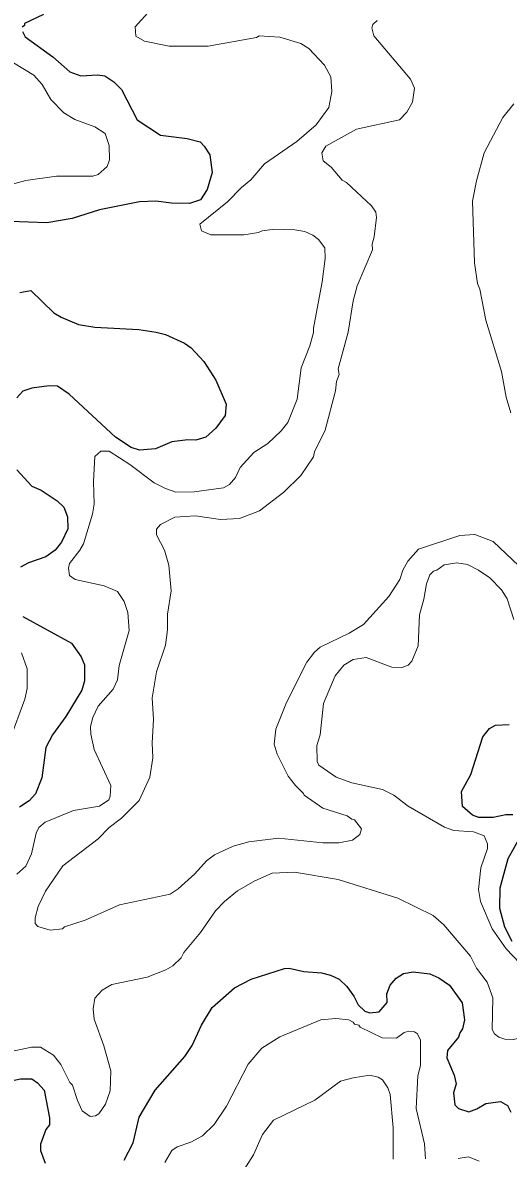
# Model space of a CAD drawing. Extents: x 447.8 to 473.9, y 7733.1 to 7760.8.
# Drawn here: x 467.995 to 469.056, y 7740.716 to 7743.196 of the extents above; entities that cross this region are included whole.
import ezdxf

# ---------------------------------------------------------------- set-up
doc = ezdxf.new("R2010")
doc.units = 0
doc.header["$LTSCALE"] = 0.032
doc.layers.add('1', color=7, linetype='Continuous', lineweight=25)
doc.layers.add('2', color=7, linetype='Continuous', lineweight=13)

msp = doc.modelspace()

# ---------------------------------------------------------------- linework, layer by layer
at = {"layer": '1'}
for points in [[(468.0405, 7743.2142), (467.999, 7743.1943), (467.9984, 7743.1901), (467.9937, 7743.1865)], [(467.9945, 7743.1768), (467.9998, 7743.1651), (468.0609, 7743.1214), (468.098, 7743.0891), (468.122, 7743.0803), (468.158, 7743.0825), (468.1745, 7743.0802), (468.194, 7743.0674), (468.2105, 7743.0506), (468.2452, 7742.9844), (468.2962, 7742.9505), (468.3544, 7742.9431), (468.3824, 7742.9358), (468.3918, 7742.9266), (468.4042, 7742.9076), (468.4089, 7742.8694), (468.3983, 7742.8323), (468.3836, 7742.8098), (468.3593, 7742.8011), (468.3204, 7742.8021), (468.2858, 7742.8069), (468.2499, 7742.8053), (468.163, 7742.7875), (468.1031, 7742.7685), (468.0476, 7742.7592), (467.9677, 7742.762)], [(467.9886, 7742.6071), (468.0126, 7742.6113), (468.0629, 7742.563), (468.0785, 7742.5529), (468.1164, 7742.537), (468.1528, 7742.5311), (468.249, 7742.5263), (468.2867, 7742.5208), (468.3067, 7742.515), (468.3485, 7742.4965), (468.3632, 7742.4862), (468.391, 7742.4561), (468.4171, 7742.4154), (468.4392, 7742.3632), (468.4377, 7742.3382), (468.4171, 7742.3109)], [(468.2851, 7742.2658), (468.2503, 7742.2627), (468.2322, 7742.2684), (468.1975, 7742.2912), (468.0965, 7742.385), (468.0708, 7742.4025), (468.0527, 7742.4029), (468.0145, 7742.3981), (467.9954, 7742.3916), (467.9817, 7742.3772)], [(468.4171, 7742.3109), (468.3949, 7742.2909), (468.3736, 7742.2843), (468.3557, 7742.285), (468.3208, 7742.281), (468.2851, 7742.2658)], [(467.9817, 7742.2196), (468.0149, 7742.1844), (468.0353, 7742.1752), (468.0703, 7742.1522), (468.0844, 7742.1381), (468.093, 7742.1172), (468.0931, 7742.091), (468.0796, 7742.0617), (468.0659, 7742.0441), (468.0457, 7742.0297), (468.0078, 7742.0164), (467.9902, 7742.0069)], [(467.9947, 7741.8992), (468.1012, 7741.8416), (468.1227, 7741.8113), (468.1299, 7741.7937), (468.13, 7741.7592), (468.1242, 7741.7389), (468.0888, 7741.6811), (468.0599, 7741.6413), (468.0451, 7741.6133), (468.0369, 7741.5469), (468.0227, 7741.5119), (468.0086, 7741.4969), (467.988, 7741.4831)], [(469.0662, 7741.4666), (469.051, 7741.4666), (469.0233, 7741.4603), (468.9916, 7741.4603), (468.9778, 7741.4653), (468.9563, 7741.4847), (468.954, 7741.5176), (468.9746, 7741.5547), (469.0005, 7741.6366), (469.0154, 7741.6547), (469.0284, 7741.6623), (469.0582, 7741.6637)], [(469.0649, 7741.1894), (469.0486, 7741.221), (469.0381, 7741.2618), (469.0382, 7741.3067), (469.0561, 7741.3712), (469.0939, 7741.4385)], [(468.2169, 7740.7123), (468.2363, 7740.7497), (468.2497, 7740.8062), (468.2844, 7740.8651), (468.3493, 7740.9389), (468.365, 7740.9628), (468.3858, 7741.0068), (468.4092, 7741.0453), (468.4574, 7741.0885), (468.4943, 7741.1074), (468.5668, 7741.1308), (468.5773, 7741.1316), (468.6093, 7741.1243), (468.6477, 7741.1211), (468.6674, 7741.1162), (468.6862, 7741.1075), (468.703, 7741.0915), (468.7185, 7741.0703), (468.7282, 7741.0512), (468.7429, 7741.0373), (468.7537, 7741.0339), (468.7743, 7741.0364), (468.7912, 7741.0566), (468.7905, 7741.0755), (468.7977, 7741.0947), (468.811, 7741.1096), (468.8271, 7741.1201), (468.848, 7741.1235), (468.8847, 7741.1188), (468.9042, 7741.1107), (468.9276, 7741.0944), (468.9555, 7741.0557), (468.9602, 7741.0185), (468.9564, 7740.9989), (468.95, 7740.9905), (468.9477, 7740.9809), (468.9234, 7740.9514), (468.9221, 7740.9358), (468.9378, 7740.8979), (468.9425, 7740.8792)], [(467.6524, 7740.6948), (467.6655, 7740.7166), (467.6932, 7740.748), (467.7057, 7740.7722), (467.7093, 7740.7921), (467.7203, 7740.8109), (467.7384, 7740.8228), (467.8074, 7740.8525), (467.8269, 7740.8574), (467.8497, 7740.8591), (467.885, 7740.8526), (467.9228, 7740.8542), (467.9697, 7740.8851), (467.9896, 7740.8896), (468.015, 7740.8896), (468.0271, 7740.8809), (468.0414, 7740.8649), (468.053, 7740.8049), (468.053, 7740.7897), (468.045, 7740.7789), (468.0338, 7740.7468), (468.0338, 7740.7333), (468.044, 7740.7058)], [(468.9425, 7740.8792), (468.9364, 7740.8593), (468.9394, 7740.8333), (468.9471, 7740.8253), (468.97, 7740.8175), (468.9877, 7740.8242)], [(468.9877, 7740.8242), (469.007, 7740.8358), (469.0392, 7740.8405), (469.0547, 7740.8317), (469.0615, 7740.8167)]]:
    msp.add_lwpolyline(points, dxfattribs=at)
at = {"layer": '2'}
for points in [[(468.1627, 7741.485), (468.1829, 7741.499), (468.186, 7741.5068), (468.1876, 7741.5305), (468.151, 7741.6091), (468.1436, 7741.6427), (468.1428, 7741.6593), (468.1478, 7741.6789), (468.1595, 7741.7036), (468.1922, 7741.7406), (468.2021, 7741.7612), (468.2055, 7741.7928), (468.2277, 7741.8689), (468.2244, 7741.9082), (468.2168, 7741.9325), (468.2018, 7741.9541), (468.1728, 7741.9665), (468.1095, 7741.9803), (468.0974, 7741.9892), (468.0946, 7742.005), (468.097, 7742.0155), (468.1197, 7742.0441), (468.1274, 7742.058), (468.1477, 7742.1227), (468.1508, 7742.1448), (468.1492, 7742.1945), (468.1528, 7742.2487), (468.1653, 7742.2609), (468.1836, 7742.2609), (468.2287, 7742.2318), (468.2819, 7742.1915), (468.3067, 7742.1789), (468.3293, 7742.1714), (468.3695, 7742.1721), (468.4335, 7742.1808), (468.4466, 7742.1881), (468.4603, 7742.203), (468.47, 7742.2252), (468.5, 7742.2576), (468.5305, 7742.2776), (468.5601, 7742.3049), (468.5741, 7742.3232), (468.5945, 7742.3744), (468.6035, 7742.4426), (468.6228, 7742.4907), (468.6307, 7742.5194), (468.6302, 7742.5293), (468.6493, 7742.6305), (468.6558, 7742.6815), (468.6552, 7742.7045), (468.6413, 7742.7227), (468.6289, 7742.7321), (468.6114, 7742.7403), (468.5898, 7742.7437), (468.546, 7742.7451), (468.5185, 7742.7421), (468.5105, 7742.7381), (468.4783, 7742.733), (468.4059, 7742.7327), (468.3854, 7742.7417), (468.3817, 7742.7561), (468.4423, 7742.8051), (468.4728, 7742.8363), (468.4936, 7742.8532), (468.5233, 7742.8884), (468.5938, 7742.9372), (468.6362, 7742.9734), (468.6637, 7743.0112), (468.6704, 7743.0459), (468.6687, 7743.0778), (468.6547, 7743.1038), (468.62, 7743.1401), (468.6029, 7743.1506), (468.5568, 7743.1644), (468.5119, 7743.1676), (468.5056, 7743.1637), (468.4, 7743.1452), (468.3153, 7743.1451), (468.261, 7743.1561), (468.2419, 7743.1666), (468.2405, 7743.1873), (468.2686, 7743.2177)], [(468.7694, 7743.201), (468.7602, 7743.1924), (468.7577, 7743.1851), (468.7625, 7743.1678), (468.8423, 7743.0733), (468.8513, 7743.0534), (468.8469, 7743.0227), (468.8347, 7743.0012), (468.8185, 7742.9841), (468.7244, 7742.9639), (468.6575, 7742.9263), (468.6487, 7742.9124), (468.6513, 7742.8947), (468.6689, 7742.8809), (468.6933, 7742.8522), (468.7027, 7742.8472), (468.757, 7742.7962), (468.7664, 7742.7824), (468.7681, 7742.7706), (468.7632, 7742.7283), (468.7585, 7742.7123), (468.7591, 7742.7004), (468.7261, 7742.6219), (468.7168, 7742.5892), (468.7062, 7742.5208), (468.6847, 7742.4402), (468.6862, 7742.428), (468.6807, 7742.4128), (468.6789, 7742.3927), (468.6557, 7742.3064), (468.6328, 7742.2592), (468.6306, 7742.2484), (468.6028, 7742.2071), (468.5658, 7742.171), (468.5121, 7742.1302), (468.4689, 7742.1137), (468.4274, 7742.1112), (468.3727, 7742.1191), (468.3272, 7742.1167), (468.2957, 7742.1003), (468.2873, 7742.0905), (468.2875, 7742.0782), (468.3046, 7742.0441), (468.3144, 7742.0114), (468.3192, 7741.9558), (468.3112, 7741.9043), (468.3111, 7741.8703), (468.3071, 7741.8367), (468.287, 7741.7789), (468.2781, 7741.722), (468.2807, 7741.6745), (468.2775, 7741.6236), (468.2791, 7741.5912), (468.2727, 7741.5487), (468.2491, 7741.4977), (468.2109, 7741.4594), (468.1839, 7741.439), (468.1594, 7741.4142), (468.0822, 7741.3547), (468.0449, 7741.2999), (468.0289, 7741.2662), (468.0217, 7741.2412), (468.0218, 7741.2289), (468.0276, 7741.2226), (468.0546, 7741.2142), (468.0816, 7741.2173), (468.0862, 7741.222), (468.131, 7741.2362), (468.2064, 7741.2698), (468.3169, 7741.2933), (468.3349, 7741.3045), (468.371, 7741.3374), (468.3963, 7741.3658), (468.4143, 7741.3788), (468.4551, 7741.3976), (468.4894, 7741.4074), (468.5538, 7741.4154), (468.6511, 7741.4053), (468.686, 7741.4053), (468.7157, 7741.4114), (468.7319, 7741.4237)], [(467.9507, 7743.1234), (468.0191, 7743.082), (468.0374, 7743.0612), (468.0562, 7743.0285), (468.0845, 7742.9998), (468.1086, 7742.9851), (468.1527, 7742.9687), (468.1751, 7742.954), (468.1837, 7742.9281), (468.1844, 7742.8969), (468.1792, 7742.8819), (468.1594, 7742.865), (468.1479, 7742.8615), (468.0683, 7742.8614), (468.0014, 7742.8518), (467.9397, 7742.8348)], [(469.0617, 7742.3446), (469.0518, 7742.3785), (469.0414, 7742.4346), (469.0069, 7742.5469), (468.994, 7742.6145), (468.989, 7742.6269), (468.9827, 7742.6718), (468.9781, 7742.8069), (468.9865, 7742.8507), (469.0034, 7742.9121), (469.0442, 7742.989), (469.0684, 7743.0191)], [(468.6512, 7741.481), (468.6097, 7741.509), (468.6089, 7741.5127), (468.5908, 7741.5301), (468.575, 7741.5506), (468.5513, 7741.5988), (468.5444, 7741.6209), (468.5481, 7741.6531), (468.5714, 7741.7114), (468.6162, 7741.7995), (468.6325, 7741.8215), (468.6447, 7741.8327), (468.7081, 7741.8631), (468.7396, 7741.8823), (468.7948, 7741.943), (468.819, 7741.9806), (468.8257, 7742.0005), (468.8363, 7742.02), (468.86, 7742.0467), (468.9504, 7742.0766), (468.9831, 7742.0789), (469.0232, 7742.0636), (469.0793, 7742.0099)], [(469.0686, 7741.8931), (469.0541, 7741.938), (469.0411, 7741.9575), (469.0159, 7741.9837), (468.9913, 7742.0007), (468.9668, 7742.0133), (468.9436, 7742.0165), (468.9164, 7742.0127), (468.8997, 7742.0009), (468.8925, 7741.9988), (468.885, 7741.9906), (468.8773, 7741.9707), (468.8716, 7741.9371), (468.8619, 7741.9031), (468.8594, 7741.8355), (468.8457, 7741.8018), (468.8377, 7741.793), (468.8246, 7741.7882), (468.802, 7741.7889), (468.7455, 7741.8097), (468.7168, 7741.8057), (468.6969, 7741.7933), (468.6781, 7741.7701), (468.6523, 7741.7092), (468.6453, 7741.6412), (468.6374, 7741.6176), (468.6388, 7741.583), (468.6423, 7741.5748), (468.6801, 7741.5483), (468.7142, 7741.5363), (468.7811, 7741.5218), (468.8059, 7741.5091), (468.8375, 7741.4856), (468.9166, 7741.4397), (468.9373, 7741.4324), (468.9799, 7741.4289), (469.0033, 7741.4202), (469.0108, 7741.4032), (469.0109, 7741.3927), (468.996, 7741.3507), (468.9909, 7741.3036), (468.9954, 7741.277), (469.0209, 7741.2175), (469.0516, 7741.1735), (469.0812, 7741.1423)], [(467.9924, 7741.8199), (468.0049, 7741.7854), (468.0043, 7741.7426), (467.9995, 7741.719), (467.9664, 7741.6304)], [(468.0143, 7741.3811), (468.0241, 7741.4262), (468.0301, 7741.4388), (468.0439, 7741.4504), (468.1056, 7741.4761), (468.1627, 7741.485)], [(468.7319, 7741.4237), (468.7356, 7741.4355), (468.7203, 7741.4558), (468.7143, 7741.4568), (468.7039, 7741.4642), (468.6512, 7741.481)], [(467.9819, 7741.337), (468.0014, 7741.3539), (468.0143, 7741.3811)], [(469.0487, 7740.9762), (469.0358, 7740.981), (469.0262, 7740.9884), (469.0213, 7740.9974), (469.0222, 7741.0667), (469.0101, 7741.1011), (468.9871, 7741.1317), (468.9736, 7741.1577), (468.9157, 7741.226), (468.8921, 7741.2465), (468.8148, 7741.2846), (468.6843, 7741.3248), (468.5887, 7741.3408), (468.5404, 7741.3392), (468.5022, 7741.3225), (468.464, 7741.3002), (468.4359, 7741.2772), (468.4159, 7741.2564), (468.3836, 7741.2095), (468.3468, 7741.1658), (468.3415, 7741.1542), (468.3226, 7741.1363), (468.3078, 7741.1278), (468.2672, 7741.1121), (468.1893, 7741.0955), (468.1686, 7741.0837), (468.1521, 7741.066), (468.1485, 7741.043), (468.1507, 7741.02), (468.172, 7740.9621), (468.1876, 7740.9071), (468.186, 7740.8638), (468.1755, 7740.8348), (468.1615, 7740.8135), (468.1542, 7740.8092), (468.1419, 7740.8078), (468.1244, 7740.8198), (468.1142, 7740.8423), (468.1038, 7740.8761), (468.0978, 7740.8818), (468.0782, 7740.921), (468.0619, 7740.9415), (468.0339, 7740.9591), (468.014, 7740.9592), (467.9591, 7740.9474)], [(468.5567, 7740.9819), (468.6468, 7741.0186), (468.6795, 7741.0217), (468.7076, 7741.0185), (468.7173, 7741.0138), (468.72, 7741.0092), (468.7296, 7741.0067), (468.7326, 7741.003), (468.7808, 7740.9794), (468.8118, 7740.9784), (468.829, 7740.9913), (468.8385, 7740.9937), (468.8514, 7740.9923), (468.8579, 7740.9879), (468.8642, 7740.9742), (468.8642, 7740.9187), (468.8587, 7740.8963), (468.8546, 7740.8251), (468.8731, 7740.7481), (468.8755, 7740.7148)], [(469.1247, 7741.0347), (469.1191, 7741.0178), (469.1036, 7740.9967), (469.0807, 7740.9794), (469.0683, 7740.976), (469.0487, 7740.9762)], [(468.3879, 7740.7654), (468.4135, 7740.7899), (468.44, 7740.8301), (468.4876, 7740.9219), (468.5172, 7740.9568), (468.5567, 7740.9819)], [(468.8049, 7740.7144), (468.8048, 7740.7827), (468.798, 7740.8557), (468.7928, 7740.8703), (468.7816, 7740.8877), (468.7717, 7740.8936), (468.7536, 7740.8975), (468.7171, 7740.8922), (468.6897, 7740.8847), (468.6331, 7740.8429), (468.5428, 7740.7995), (468.5192, 7740.768), (468.4993, 7740.7242), (468.4789, 7740.6919)], [(468.3057, 7740.7073), (468.3211, 7740.7335), (468.3322, 7740.7414), (468.3621, 7740.7515), (468.3879, 7740.7654)], [(468.9465, 7740.7161), (468.9695, 7740.7194), (468.9925, 7740.7099)]]:
    msp.add_lwpolyline(points, dxfattribs=at)

doc.saveas('drawing.dxf')
